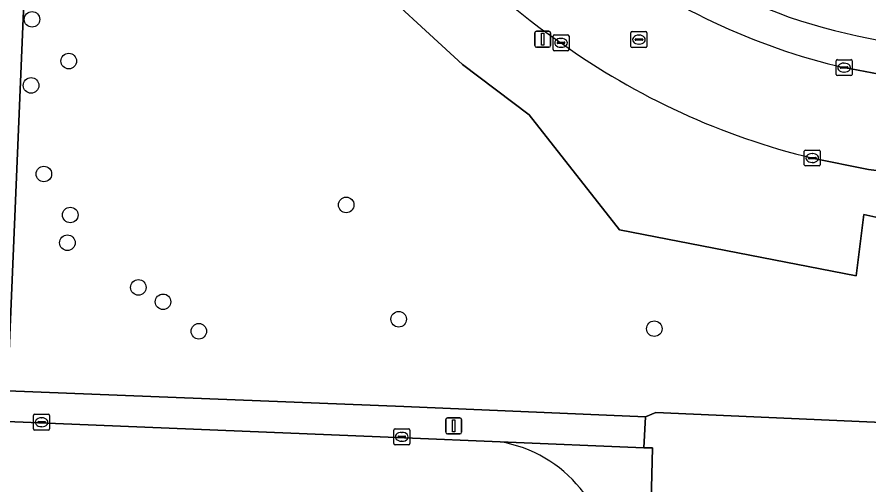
# Model space of a CAD drawing. Extents: x 160732 to 162107, y 387428 to 388479.
# Drawn here: x 161880.2 to 161933.7, y 387567.2 to 387596.6 of the extents above; entities that cross this region are included whole.
import ezdxf

# ---------------------------------------------------------------- set-up
doc = ezdxf.new("R2010")
doc.units = 0
for name, color, linetype in [('IMGEO_Boom', 7, 'Continuous'), ('IMGEO_Erf', 7, 'Continuous'), ('IMGEO_Groenvoorziening', 7, 'Continuous'), ('IMGEO_Hek', 7, 'Continuous'), ('IMGEO_Kolk', 7, 'Continuous'), ('IMGEO_Lichtmast', 7, 'Continuous'), ('IMGEO_Loofbos', 7, 'Continuous'), ('IMGEO_Rijbaan_lokaal_open', 7, 'Continuous'), ('IMGEO_Rioolput', 7, 'Continuous'), ('IMGEO_Voetpad_open', 7, 'Continuous')]:
    doc.layers.add(name, color=color, linetype=linetype)

msp = doc.modelspace()

# ---------------------------------------------------------------- linework, layer by layer
at = {"layer": 'IMGEO_Boom'}
for centre in [(161881.101, 387596.41), (161883.411, 387593.788), (161881.041, 387592.258), (161881.843, 387586.692), (161900.86, 387584.748), (161883.504, 387584.118), (161883.326, 387582.373), (161887.789, 387579.564), (161889.34, 387578.662), (161904.16, 387577.567), (161920.235, 387576.971), (161891.591, 387576.812)]:
    msp.add_circle(centre, 0.489, dxfattribs=at)
at = {"layer": 'IMGEO_Erf'}
msp.add_lwpolyline([(161982.886, 387568.949), (161920.34, 387571.712), (161919.687, 387571.438), (161919.583, 387569.495), (161920.125, 387569.49), (161919.946, 387562.716), (161919.662, 387559.086), (161918.089, 387519.8), (161917.94, 387515.052), (161917.291, 387500), (161916.315, 387477.363), (161916.229, 387475.053), (161959.207, 387475.526), (161960.356, 387475.773), (161963.033, 387476.515), (161964.693, 387477.056), (161966.452, 387477.756), (161972.477, 387482.317), (161974.595, 387485.222), (161975.627, 387486.889), (161976.595, 387488.683), (161983.726, 387518.154)], dxfattribs=at)
for centre, radius, start, end in [((161942.376, 387634.817), 40.624, 216.5228, 250.3654), ((161941.84, 387635.495), 41.089, 251.3867, 284.2211)]:
    msp.add_arc(centre, radius, start, end, dxfattribs=at)
at = {"layer": 'IMGEO_Groenvoorziening'}
for points in [[(161884.219, 387634.484), (161881.807, 387626.354), (161885.778, 387624.599), (161889.642, 387620.172), (161896.446, 387606.83), (161901.702, 387599.535), (161908.173, 387593.573), (161912.356, 387590.421), (161918.056, 387583.188), (161932.941, 387580.294), (161933.412, 387584.155), (161944.927, 387581.597), (161962.802, 387579.555), (161960.699, 387583.006), (161959.564, 387584.847)], [(161941.913, 387586.283), (161939.555, 387586.357), (161936.815, 387586.587), (161933.7, 387586.982), (161930.169, 387587.697)]]:
    msp.add_lwpolyline(points, dxfattribs=at)
for centre, radius, start, end in [((161941.271, 387633.891), 47.343, 204.5297, 235.371), ((161940.801, 387631.773), 45.34, 234.3389, 256.4387)]:
    msp.add_arc(centre, radius, start, end, dxfattribs=at)
at = {"layer": 'IMGEO_Hek'}
for points in [[(161919.687, 387571.438), (161920.34, 387571.712)], [(161920.34, 387571.712), (161982.886, 387568.949)]]:
    msp.add_lwpolyline(points, dxfattribs=at)
at = {"layer": 'IMGEO_Kolk'}
for p, q in [((161913.871, 387594.508), (161913.871, 387595.36)), ((161913.946, 387595.434), (161914.798, 387595.434)), ((161914.359, 387595.214), (161914.384, 387595.214)), ((161914.872, 387595.36), (161914.872, 387594.508)), ((161914.13, 387594.928), (161914.13, 387594.94)), ((161914.568, 387594.891), (161914.17, 387594.891)), ((161914.173, 387594.977), (161914.571, 387594.977)), ((161914.382, 387594.654), (161914.357, 387594.654)), ((161914.614, 387594.94), (161914.614, 387594.928)), ((161914.798, 387594.434), (161913.946, 387594.434)), ((161931.674, 387592.951), (161931.674, 387593.803)), ((161931.749, 387593.877), (161932.601, 387593.877)), ((161932.162, 387593.657), (161932.187, 387593.657)), ((161932.675, 387593.803), (161932.675, 387592.951)), ((161931.933, 387593.371), (161931.933, 387593.383)), ((161932.371, 387593.334), (161931.973, 387593.334)), ((161931.976, 387593.42), (161932.374, 387593.42)), ((161932.185, 387593.097), (161932.16, 387593.097)), ((161932.417, 387593.383), (161932.417, 387593.371)), ((161932.601, 387592.877), (161931.749, 387592.877)), ((161929.746, 387588.196), (161930.598, 387588.196)), ((161929.671, 387587.27), (161929.671, 387588.122)), ((161929.93, 387587.69), (161929.93, 387587.702)), ((161930.368, 387587.653), (161929.97, 387587.653)), ((161929.973, 387587.739), (161930.371, 387587.739)), ((161930.159, 387587.976), (161930.184, 387587.976)), ((161930.414, 387587.702), (161930.414, 387587.69)), ((161930.672, 387588.122), (161930.672, 387587.27)), ((161930.598, 387587.196), (161929.746, 387587.196)), ((161930.182, 387587.416), (161930.157, 387587.416)), ((161881.2, 387570.669), (161881.2, 387571.521)), ((161881.275, 387571.595), (161882.127, 387571.595)), ((161882.201, 387571.521), (161882.201, 387570.669)), ((161881.459, 387571.089), (161881.459, 387571.101)), ((161881.897, 387571.052), (161881.499, 387571.052)), ((161881.502, 387571.138), (161881.9, 387571.138)), ((161881.688, 387571.375), (161881.713, 387571.375)), ((161881.943, 387571.101), (161881.943, 387571.089)), ((161882.127, 387570.595), (161881.275, 387570.595)), ((161881.711, 387570.815), (161881.686, 387570.815)), ((161903.856, 387569.752), (161903.856, 387570.604)), ((161903.931, 387570.678), (161904.783, 387570.678)), ((161904.344, 387570.458), (161904.369, 387570.458)), ((161904.857, 387570.604), (161904.857, 387569.752)), ((161904.115, 387570.172), (161904.115, 387570.184)), ((161904.553, 387570.135), (161904.155, 387570.135)), ((161904.158, 387570.221), (161904.556, 387570.221)), ((161904.599, 387570.184), (161904.599, 387570.172)), ((161904.783, 387569.678), (161903.931, 387569.678)), ((161904.367, 387569.898), (161904.342, 387569.898))]:
    msp.add_line(p, q, dxfattribs=at)
for points in [[(161913.871, 387594.508), (161913.871, 387595.36)], [(161913.946, 387595.434), (161914.798, 387595.434)], [(161914.872, 387595.36), (161914.872, 387594.508)], [(161914.798, 387594.434), (161913.946, 387594.434)], [(161931.674, 387592.951), (161931.674, 387593.803)], [(161931.749, 387593.877), (161932.601, 387593.877)], [(161932.675, 387593.803), (161932.675, 387592.951)], [(161932.601, 387592.877), (161931.749, 387592.877)], [(161929.746, 387588.196), (161930.598, 387588.196)], [(161929.671, 387587.27), (161929.671, 387588.122)], [(161930.672, 387588.122), (161930.672, 387587.27)], [(161930.598, 387587.196), (161929.746, 387587.196)], [(161881.2, 387570.669), (161881.2, 387571.521)], [(161881.275, 387571.595), (161882.127, 387571.595)], [(161882.201, 387571.521), (161882.201, 387570.669)], [(161882.127, 387570.595), (161881.275, 387570.595)], [(161903.856, 387569.752), (161903.856, 387570.604)], [(161903.931, 387570.678), (161904.783, 387570.678)], [(161904.857, 387570.604), (161904.857, 387569.752)], [(161904.783, 387569.678), (161903.931, 387569.678)]]:
    msp.add_lwpolyline(points, dxfattribs=at)
for centre, radius, start, end in [((161913.948, 387595.358), 0.0765, 91.552, 178.448), ((161913.948, 387595.358), 0.0765, 91.552, 178.448), ((161914.796, 387595.358), 0.0765, 1.552, 88.448), ((161914.796, 387595.358), 0.0765, 1.552, 88.448), ((161914.17, 387594.937), 0.0403, 85.8775, 175.7526), ((161914.167, 387594.927), 0.0366, 178.938, 274.7102), ((161914.571, 387594.934), 0.043, 264.8664, 352.4533), ((161914.575, 387594.939), 0.0386, 1.7309, 96.639), ((161913.948, 387594.51), 0.0765, 181.552, 268.448), ((161913.948, 387594.51), 0.0765, 181.552, 268.448), ((161914.796, 387594.51), 0.0765, 271.552, 358.448), ((161914.796, 387594.51), 0.0765, 271.552, 358.448), ((161931.751, 387593.801), 0.0765, 91.552, 178.448), ((161931.751, 387593.801), 0.0765, 91.552, 178.448), ((161932.599, 387593.801), 0.0765, 1.552, 88.448), ((161932.599, 387593.801), 0.0765, 1.552, 88.448), ((161931.751, 387592.953), 0.0765, 181.552, 268.448), ((161931.751, 387592.953), 0.0765, 181.552, 268.448), ((161931.973, 387593.38), 0.0403, 85.8775, 175.7526), ((161931.97, 387593.37), 0.0366, 178.938, 274.7102), ((161932.374, 387593.377), 0.043, 264.8664, 352.4533), ((161932.378, 387593.382), 0.0386, 1.7309, 96.639), ((161932.599, 387592.953), 0.0765, 271.552, 358.448), ((161932.599, 387592.953), 0.0765, 271.552, 358.448), ((161929.748, 387588.12), 0.0765, 91.552, 178.448), ((161929.748, 387588.12), 0.0765, 91.552, 178.448), ((161930.596, 387588.12), 0.0765, 1.552, 88.448), ((161930.596, 387588.12), 0.0765, 1.552, 88.448), ((161929.97, 387587.699), 0.0403, 85.8775, 175.7526), ((161929.967, 387587.689), 0.0366, 178.938, 274.7102), ((161930.371, 387587.696), 0.043, 264.8664, 352.4533), ((161930.375, 387587.701), 0.0386, 1.7309, 96.639), ((161929.748, 387587.272), 0.0765, 181.552, 268.448), ((161929.748, 387587.272), 0.0765, 181.552, 268.448), ((161930.596, 387587.272), 0.0765, 271.552, 358.448), ((161930.596, 387587.272), 0.0765, 271.552, 358.448), ((161881.277, 387571.519), 0.0765, 91.552, 178.448), ((161881.277, 387571.519), 0.0765, 91.552, 178.448), ((161882.125, 387571.519), 0.0765, 1.552, 88.448), ((161882.125, 387571.519), 0.0765, 1.552, 88.448), ((161881.499, 387571.098), 0.0403, 85.8775, 175.7526), ((161881.496, 387571.088), 0.0366, 178.938, 274.7102), ((161881.9, 387571.095), 0.043, 264.8664, 352.4533), ((161881.904, 387571.1), 0.0386, 1.7309, 96.639), ((161881.277, 387570.671), 0.0765, 181.552, 268.448), ((161881.277, 387570.671), 0.0765, 181.552, 268.448), ((161882.125, 387570.671), 0.0765, 271.552, 358.448), ((161882.125, 387570.671), 0.0765, 271.552, 358.448), ((161903.933, 387570.602), 0.0765, 91.552, 178.448), ((161903.933, 387570.602), 0.0765, 91.552, 178.448), ((161904.781, 387570.602), 0.0765, 1.552, 88.448), ((161904.781, 387570.602), 0.0765, 1.552, 88.448), ((161904.155, 387570.181), 0.0403, 85.8775, 175.7526), ((161904.152, 387570.171), 0.0366, 178.938, 274.7102), ((161904.556, 387570.178), 0.043, 264.8664, 352.4533), ((161904.56, 387570.183), 0.0386, 1.7309, 96.639), ((161903.933, 387569.754), 0.0765, 181.552, 268.448), ((161903.933, 387569.754), 0.0765, 181.552, 268.448), ((161904.781, 387569.754), 0.0765, 271.552, 358.448), ((161904.781, 387569.754), 0.0765, 271.552, 358.448)]:
    msp.add_arc(centre, radius, start, end, dxfattribs=at)
for centre, major_axis, ratio, start_param, end_param in [((161914.358, 387594.934), (-0.387, 0.002), 0.722429, 4.712389, 7.853982), ((161914.383, 387594.934), (-0.39, 0.002), 0.717154, 1.570796, 4.712389), ((161932.161, 387593.377), (-0.387, 0.002), 0.722429, 4.712389, 7.853982), ((161932.186, 387593.377), (-0.39, 0.002), 0.717154, 1.570796, 4.712389), ((161930.158, 387587.696), (-0.387, 0.002), 0.722429, 4.712389, 7.853982), ((161930.183, 387587.696), (-0.39, 0.002), 0.717154, 1.570796, 4.712389), ((161881.687, 387571.095), (-0.387, 0.002), 0.722429, 4.712389, 7.853982), ((161881.712, 387571.095), (-0.39, 0.002), 0.717154, 1.570796, 4.712389), ((161904.343, 387570.178), (-0.387, 0.002), 0.722429, 4.712389, 7.853982), ((161904.368, 387570.178), (-0.39, 0.002), 0.717154, 1.570796, 4.712389)]:
    msp.add_ellipse(centre, major_axis=major_axis, ratio=ratio, start_param=start_param, end_param=end_param, dxfattribs=at)
at = {"layer": 'IMGEO_Lichtmast'}
for p, q in [((161912.817, 387595.659), (161913.607, 387595.659)), ((161913.607, 387595.659), (161912.817, 387595.659)), ((161912.717, 387594.759), (161912.717, 387595.559)), ((161912.717, 387595.559), (161912.717, 387594.759)), ((161913.707, 387595.559), (161913.707, 387594.759)), ((161913.707, 387594.759), (161913.707, 387595.559)), ((161913.607, 387594.659), (161912.817, 387594.659)), ((161912.817, 387594.659), (161913.607, 387594.659)), ((161907.126, 387570.466), (161907.126, 387571.266)), ((161907.126, 387571.266), (161907.126, 387570.466)), ((161907.226, 387571.366), (161908.016, 387571.366)), ((161908.016, 387571.366), (161907.226, 387571.366)), ((161908.116, 387571.266), (161908.116, 387570.466)), ((161908.116, 387570.466), (161908.116, 387571.266)), ((161908.016, 387570.366), (161907.226, 387570.366)), ((161907.226, 387570.366), (161908.016, 387570.366))]:
    msp.add_line(p, q, dxfattribs=at)
for points in [[(161913.137, 387595.534), (161913.287, 387595.534), (161913.287, 387594.784), (161913.137, 387594.784), (161913.137, 387595.534)], [(161907.546, 387571.241), (161907.696, 387571.241), (161907.696, 387570.491), (161907.546, 387570.491), (161907.546, 387571.241)]]:
    msp.add_lwpolyline(points, dxfattribs=at)
for centre, start, end in [((161912.817, 387595.559), 90, 180), ((161912.817, 387595.559), 90, 180), ((161913.607, 387595.559), 0, 90), ((161913.607, 387595.559), 360, 90), ((161912.817, 387594.759), 180, 270), ((161912.817, 387594.759), 180, 270), ((161913.607, 387594.759), 270, 0), ((161913.607, 387594.759), 270, 0), ((161907.226, 387571.266), 90, 180), ((161907.226, 387571.266), 90, 180), ((161908.016, 387571.266), 0, 90), ((161908.016, 387571.266), 360, 90), ((161907.226, 387570.466), 180, 270), ((161907.226, 387570.466), 180, 270), ((161908.016, 387570.466), 270, 0), ((161908.016, 387570.466), 270, 0)]:
    msp.add_arc(centre, 0.1, start, end, dxfattribs=at)
at = {"layer": 'IMGEO_Loofbos'}
msp.add_lwpolyline([(161969.9, 387578.687), (161962.917, 387579.541), (161962.802, 387579.555), (161944.927, 387581.597), (161933.412, 387584.155), (161932.941, 387580.294), (161918.056, 387583.188), (161912.356, 387590.421), (161908.173, 387593.573), (161901.702, 387599.535), (161896.446, 387606.83), (161889.642, 387620.172), (161885.778, 387624.599), (161881.807, 387626.354), (161879.553, 387573.063), (161904.484, 387572.077), (161919.687, 387571.438), (161920.34, 387571.712), (161982.886, 387568.949), (161978.952, 387573.465), (161970.153, 387576.247)], dxfattribs=at)
at = {"layer": 'IMGEO_Rijbaan_lokaal_open'}
for points in [[(161930.169, 387587.697), (161933.7, 387586.982), (161936.815, 387586.587), (161937.138, 387592.579), (161934.37, 387592.958), (161932.171, 387593.376)], [(161910.534, 387569.865), (161904.533, 387570.11), (161833.557, 387573.016)]]:
    msp.add_lwpolyline(points, dxfattribs=at)
for centre, radius, start, end in [((161941.271, 387633.891), 47.343, 204.5297, 235.371), ((161941.493, 387633.416), 41.11, 232.5148, 256.8939), ((161940.801, 387631.773), 45.34, 234.3389, 256.4387), ((161909.157, 387561.681), 8.299, 358.3568, 80.4521)]:
    msp.add_arc(centre, radius, start, end, dxfattribs=at)
at = {"layer": 'IMGEO_Rioolput'}
for p, q in [((161918.842, 387595.638), (161919.694, 387595.638)), ((161918.767, 387594.712), (161918.767, 387595.564)), ((161919.026, 387595.132), (161919.026, 387595.144)), ((161919.464, 387595.095), (161919.066, 387595.095)), ((161919.069, 387595.181), (161919.467, 387595.181)), ((161919.255, 387595.418), (161919.28, 387595.418)), ((161919.51, 387595.144), (161919.51, 387595.132)), ((161919.768, 387595.564), (161919.768, 387594.712)), ((161919.694, 387594.638), (161918.842, 387594.638)), ((161919.278, 387594.858), (161919.253, 387594.858))]:
    msp.add_line(p, q, dxfattribs=at)
for points in [[(161918.842, 387595.638), (161919.694, 387595.638)], [(161918.767, 387594.712), (161918.767, 387595.564)], [(161919.768, 387595.564), (161919.768, 387594.712)], [(161919.694, 387594.638), (161918.842, 387594.638)]]:
    msp.add_lwpolyline(points, dxfattribs=at)
for centre, radius, start, end in [((161918.844, 387595.562), 0.0765, 91.552, 178.448), ((161918.844, 387595.562), 0.0765, 91.552, 178.448), ((161919.692, 387595.562), 0.0765, 1.552, 88.448), ((161919.692, 387595.562), 0.0765, 1.552, 88.448), ((161919.066, 387595.141), 0.0403, 85.8775, 175.7526), ((161919.063, 387595.131), 0.0366, 178.938, 274.7102), ((161919.467, 387595.138), 0.043, 264.8664, 352.4533), ((161919.471, 387595.143), 0.0386, 1.7309, 96.639), ((161918.844, 387594.714), 0.0765, 181.552, 268.448), ((161918.844, 387594.714), 0.0765, 181.552, 268.448), ((161919.692, 387594.714), 0.0765, 271.552, 358.448), ((161919.692, 387594.714), 0.0765, 271.552, 358.448)]:
    msp.add_arc(centre, radius, start, end, dxfattribs=at)
for centre, major_axis, ratio, start_param, end_param in [((161919.254, 387595.138), (-0.387, 0.002), 0.722429, 4.712389, 7.853982), ((161919.279, 387595.138), (-0.39, 0.002), 0.717154, 1.570796, 4.712389)]:
    msp.add_ellipse(centre, major_axis=major_axis, ratio=ratio, start_param=start_param, end_param=end_param, dxfattribs=at)
at = {"layer": 'IMGEO_Voetpad_open'}
msp.add_lwpolyline([(161881.807, 387626.354), (161884.219, 387634.484), (161881.684, 387636.603), (161878.795, 387626.832), (161878.68, 387624.08), (161878.617, 387622.581), (161877.78, 387602.609), (161877.437, 387594.408), (161876.548, 387573.195), (161879.553, 387573.063)], close=True, dxfattribs=at)
for points in [[(161932.171, 387593.376), (161934.37, 387592.958), (161937.138, 387592.579), (161939.879, 387592.335)], [(161904.484, 387572.077), (161879.553, 387573.063), (161876.548, 387573.195), (161840.244, 387574.754), (161836.566, 387574.893), (161831.677, 387575.053)], [(161833.557, 387573.016), (161904.533, 387570.11), (161910.534, 387569.865), (161919.583, 387569.495), (161919.687, 387571.438), (161904.484, 387572.077)], [(161919.328, 387562.697), (161919.946, 387562.716), (161920.125, 387569.49), (161919.583, 387569.495), (161910.534, 387569.865)]]:
    msp.add_lwpolyline(points, dxfattribs=at)
for centre, radius, start, end in [((161942.376, 387634.817), 40.624, 216.5228, 250.3654), ((161941.493, 387633.416), 41.11, 232.5148, 256.8939), ((161941.84, 387635.495), 41.089, 251.3867, 284.2211), ((161909.157, 387561.681), 8.299, 358.3568, 80.4521)]:
    msp.add_arc(centre, radius, start, end, dxfattribs=at)

doc.saveas('drawing.dxf')
